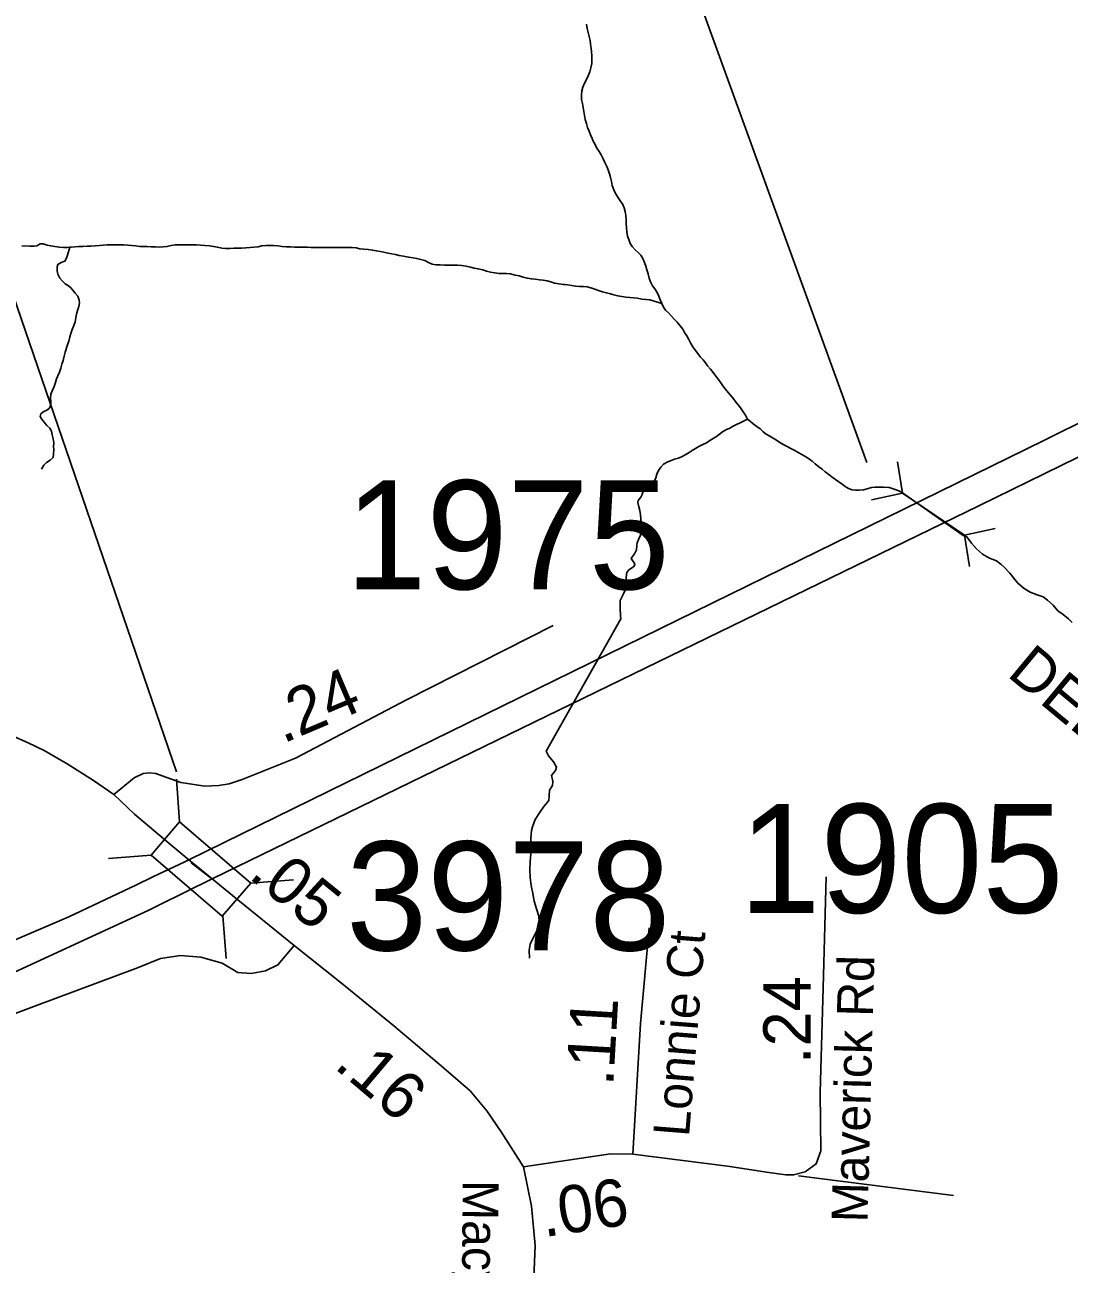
# Model space of a CAD drawing. Extents: x 1662474 to 1856135, y 779280 to 917889.
# Drawn here: x 1693574 to 1696332, y 852722 to 855998 of the extents above; entities that cross this region are included whole.
import ezdxf

# ---------------------------------------------------------------- set-up
doc = ezdxf.new("R2010")
doc.units = 0
for name, color, linetype in [('Cogo Default Point CELL', 7, 'Continuous'), ('Exist Hydrographic Creek Single Shore', 7, 'Continuous'), ('Exist Hydrographic River Shore Label', 7, 'Continuous'), ('Exist Road Non-System Type 51', 7, 'Continuous'), ('Exist Road Primary Interstate Divided Center Attributed', 7, 'Continuous'), ('Exist Road Primary Interstate Structure Culvert CELL', 7, 'Continuous'), ('Exist Road Primary Interstate Structure Culvert Number Label', 7, 'Continuous'), ('Exist Road Primary US Service Attributed', 7, 'Continuous'), ('Exist Road Secondary Mileage Tenths English Label', 7, 'Continuous'), ('Exist Road Secondary Structure Standard Bridge CELL', 7, 'Continuous'), ('Exist Road Secondary Structure Standard Bridge Number Label', 7, 'Continuous'), ('Exist Road Secondary Type 51 Attributed', 7, 'Continuous'), ('Exist Road Secondary Type 51 Label', 7, 'Continuous'), ('Prop DGN Element Guardrail', 7, 'Continuous')]:
    doc.layers.add(name, color=color, linetype=linetype)

msp = doc.modelspace()

# ---------------------------------------------------------------- linework, layer by layer
at = {"layer": 'Exist Hydrographic Creek Single Shore'}
for points in [[(1695057.8, 855999.1), (1695059.2, 855988.3), (1695061.4, 855977.8), (1695064.2, 855966.8), (1695066.9, 855956), (1695068, 855946.8), (1695069.8, 855936.1), (1695070.9, 855926.1), (1695071.9, 855915.9), (1695071.6, 855906.7), (1695071.1, 855895.1), (1695069, 855884.4), (1695065.9, 855873.1), (1695061.4, 855862.6), (1695056.6, 855851.8)], [(1695056.6, 855851.8), (1695051.9, 855843.2), (1695047.5, 855832.7), (1695044.9, 855823.2), (1695044, 855811.4), (1695044.6, 855800.4), (1695046.6, 855789.9), (1695048.2, 855779.6), (1695050.4, 855768.4), (1695052.2, 855758.4), (1695054.2, 855747.6), (1695057.1, 855737.1), (1695060.4, 855726.4), (1695064, 855716.9), (1695068, 855706.9), (1695072.1, 855697.5), (1695075.2, 855690.4), (1695080, 855681.2), (1695084.8, 855672.1), (1695090.5, 855662.9), (1695095.8, 855653.7), (1695101.5, 855643.7), (1695105.8, 855634), (1695110.8, 855623.5), (1695114.4, 855614.6), (1695118.4, 855603.8), (1695121, 855594.1), (1695123, 855583.9), (1695125.6, 855573.1), (1695129.4, 855561.3), (1695134.4, 855551.6), (1695140.4, 855542.1), (1695146.6, 855532.9), (1695152.5, 855524.3), (1695157.1, 855514.3), (1695159.8, 855504.1), (1695160.9, 855493.8), (1695161.9, 855482.8), (1695162.1, 855472.8), (1695163.2, 855461.6), (1695164.2, 855450.2), (1695166.1, 855439.2), (1695168.8, 855430.1), (1695172.9, 855419.8), (1695177.6, 855412.2), (1695185.5, 855402.8), (1695194.1, 855396.2), (1695201, 855388.6), (1695206.5, 855380.2), (1695210.8, 855369.9), (1695214.4, 855360), (1695217, 855350.6), (1695220.1, 855339.5), (1695222.5, 855328.2), (1695226.5, 855318.5), (1695231.5, 855308.3), (1695238.2, 855299.9), (1695243.8, 855289.9), (1695248.2, 855280.4), (1695251.9, 855271.2), (1695256.1, 855261.1)], [(1693692.5, 855410.1), (1693685.6, 855409.6), (1693675.6, 855409.6), (1693664.9, 855410.1), (1693653.4, 855411.7), (1693642.4, 855413.5), (1693632.6, 855415.6), (1693622.4, 855419.1), (1693614.5, 855418.5), (1693605.6, 855413.5), (1693598.2, 855412.8), (1693587.2, 855412.8), (1693576.5, 855413.2), (1693565.4, 855413)], [(1694190, 855410.9), (1694178.8, 855410.1), (1694168.8, 855409.3), (1694157.5, 855408.6), (1694146.5, 855407.2), (1694136.2, 855407.5), (1694126, 855407.5), (1694115, 855406.7), (1694104, 855406.9), (1694093.8, 855407.8), (1694082.5, 855409.9), (1694072.2, 855412.2), (1694061.1, 855413.5), (1694049.6, 855414.1), (1694038.1, 855415.6), (1694026.8, 855416.7), (1694016.6, 855416.7), (1694005.5, 855416.4), (1693993.5, 855415.9), (1693982.8, 855415.9), (1693971.1, 855415.9), (1693960.1, 855414.1), (1693949.1, 855411.7), (1693938.9, 855410.9), (1693928.6, 855410.4), (1693918.6, 855410.6), (1693907.1, 855411.4), (1693896.4, 855411.9), (1693887.1, 855411.9), (1693877.2, 855412.2), (1693866.8, 855413.5), (1693855.6, 855414.8), (1693846, 855415.1), (1693834.1, 855415.9), (1693822.9, 855416.1), (1693812.6, 855415.9), (1693802.6, 855415.9), (1693791.6, 855415.9), (1693780.9, 855415.1), (1693770.9, 855414.3), (1693759.9, 855413.2), (1693748.4, 855413), (1693738.1, 855412.8), (1693726.9, 855412.2), (1693716.6, 855412.2), (1693706.4, 855410.9), (1693696.1, 855410.4), (1693692.5, 855410.1)], [(1695256.1, 855261.1), (1695224.9, 855271.2), (1695214.4, 855272.1), (1695203.6, 855273.1), (1695192.4, 855274.9), (1695181.9, 855276), (1695171.6, 855276.8), (1695161.6, 855278.1), (1695150.6, 855279.9), (1695139.9, 855281.2), (1695129.9, 855283.9), (1695120.8, 855286.8), (1695109.9, 855289.4), (1695100, 855291.8), (1695089, 855295.2), (1695079.5, 855298.8), (1695069.2, 855302.8), (1695058.8, 855305.4), (1695049.2, 855306.4), (1695039.1, 855306.4), (1695029.1, 855306.7), (1695018.4, 855308.8), (1695007.4, 855310.6), (1695000, 855311.2), (1694996, 855311.7), (1694984.8, 855313), (1694973.2, 855315.1), (1694963.2, 855318.2), (1694953.5, 855321.4), (1694943.2, 855323), (1694932.8, 855323.8), (1694922, 855325.4), (1694911.8, 855326.1), (1694901.5, 855328), (1694890.5, 855331.1), (1694879.5, 855334), (1694868.8, 855336.1), (1694856.9, 855339.2), (1694845.9, 855340.1), (1694836, 855340.3), (1694825.8, 855340.3), (1694815, 855342.1), (1694803.9, 855344.2), (1694792.9, 855346.3), (1694783.5, 855349.8), (1694770.9, 855352.6), (1694760.9, 855355), (1694750.9, 855357.4), (1694739.4, 855359.8), (1694727.5, 855361.8), (1694716.2, 855362.9), (1694704.8, 855362.9), (1694692.6, 855362.9), (1694681.9, 855362.9), (1694671.1, 855363.1), (1694659.6, 855363.1), (1694649.4, 855365.2), (1694639.6, 855369.7), (1694630.1, 855374.7), (1694619.6, 855377.8), (1694608.9, 855379.9), (1694599.5, 855382.1), (1694587.1, 855383.6), (1694574.2, 855386.2), (1694562.8, 855388.3), (1694553, 855390.4), (1694543.6, 855392.2), (1694532.8, 855394.6), (1694522.2, 855396.8), (1694512.4, 855398.6), (1694502.6, 855400.1), (1694491.9, 855402), (1694480.6, 855404.1), (1694469.5, 855404.4), (1694459, 855405.4), (1694449.1, 855408), (1694438.6, 855409.3), (1694427.9, 855409.3), (1694417.9, 855409.3), (1694405.5, 855409.3), (1694394.8, 855408.8), (1694384, 855408.8), (1694372.8, 855408.8), (1694362.8, 855408.8), (1694352.2, 855408.8), (1694341.8, 855409.1), (1694330.2, 855409.3), (1694319.4, 855410.1), (1694309, 855410.1), (1694298.1, 855410.1), (1694286.1, 855410.4), (1694275.9, 855410.6), (1694264, 855411.2), (1694253.9, 855411.7), (1694242, 855413.5), (1694231, 855414.8), (1694221.5, 855414.8), (1694210.8, 855414.8), (1694199.5, 855413.2), (1694190, 855410.9)], [(1693692.5, 855410.1), (1693686.4, 855389.1), (1693683.2, 855379.1), (1693679.4, 855372.9), (1693669.6, 855369.2), (1693661.2, 855364.7), (1693659.1, 855358.4), (1693658.9, 855347.6), (1693661.2, 855338.8), (1693666.2, 855328.5), (1693673, 855320.1), (1693680.4, 855312.8), (1693689.2, 855307.5), (1693694.5, 855303.8), (1693700.9, 855296.2), (1693707.1, 855288.6), (1693713.4, 855280.4), (1693717.6, 855270.2), (1693718.4, 855262.9), (1693716.6, 855252.9), (1693712.6, 855242.9), (1693709.8, 855232.7), (1693708.5, 855223), (1693707.1, 855212.5), (1693703.5, 855202.8), (1693699.2, 855192.3), (1693695.6, 855182.3), (1693693, 855172.9), (1693689.9, 855161.8), (1693686.6, 855152.1), (1693680.6, 855132.2), (1693677.5, 855121.9), (1693674.6, 855110.9), (1693671.8, 855101.2), (1693668.9, 855090.7), (1693665.4, 855079.9), (1693661.2, 855069.8), (1693657.8, 855062.1), (1693654.9, 855052.4), (1693651.5, 855041.9), (1693646.5, 855031.9), (1693642, 855021.9), (1693641.8, 855012.2), (1693642.6, 855001.5), (1693642.6, 854999.9), (1693641.5, 854991.2), (1693637.6, 854983.9), (1693631.5, 854979.7), (1693622.1, 854975.2), (1693616.1, 854969.8), (1693614.5, 854962.6), (1693618.1, 854956.1), (1693624.8, 854947.4), (1693632.1, 854939), (1693640, 854932.2), (1693643.9, 854923.6), (1693645.5, 854914.4), (1693648.6, 854903.9), (1693650.5, 854893.4), (1693649.6, 854883.1), (1693649.9, 854874.2), (1693649.6, 854863.7), (1693648.4, 854854.5), (1693640.8, 854847.2), (1693630.8, 854841.1), (1693623.6, 854834.1), (1693618.1, 854823.8)], [(1695256.1, 855261.1), (1695260.6, 855251.6), (1695265.9, 855243.2), (1695274.5, 855235.6), (1695282.1, 855227.7), (1695288.9, 855220.1), (1695296.5, 855211.7), (1695304.6, 855202.2), (1695311.5, 855193.3), (1695316.2, 855184.9), (1695322.5, 855175.5), (1695327.8, 855166.1), (1695333, 855155.8), (1695338.5, 855146.6), (1695344.9, 855137.4), (1695351.9, 855129.3), (1695357.8, 855120.6), (1695365.2, 855112.8), (1695371.9, 855104.1), (1695377.4, 855096.5), (1695384.8, 855087.3), (1695391.8, 855078.9), (1695399.1, 855069.4), (1695405.8, 855060), (1695412.2, 855051.4), (1695417.2, 855043.8), (1695423.6, 855035.3), (1695431.5, 855026.1), (1695437.8, 855018.8), (1695446.1, 855009.1), (1695453, 854999.9), (1695458.8, 854992.3), (1695465.5, 854983.1), (1695471.6, 854975), (1695477.4, 854966.1), (1695482.9, 854955.8)], [(1695482.9, 854955.8), (1695463.5, 854946.1), (1695454, 854941.6), (1695444.9, 854937.2), (1695435.9, 854931.9), (1695425.6, 854927.5), (1695416.8, 854922.2), (1695408.4, 854915.9), (1695400.5, 854910.1), (1695391.8, 854904.6), (1695383.4, 854898.9), (1695374.2, 854892.8), (1695364.8, 854888.4), (1695354.5, 854883.1), (1695345.4, 854877.9), (1695336.1, 854872.6), (1695328.9, 854867.9), (1695319.6, 854862.4), (1695310.1, 854856.6), (1695300.5, 854852.9), (1695290.2, 854849.5), (1695280.8, 854845.9), (1695270.9, 854842.2), (1695260.9, 854836.9), (1695253.8, 854829.1), (1695247.2, 854820.1), (1695243, 854810.4), (1695240.9, 854800.7), (1695236.8, 854792.3), (1695229.6, 854784.9), (1695222, 854777.1), (1695212, 854771.8), (1695206.8, 854766.1), (1695204.1, 854756.1), (1695200.8, 854749.5), (1695193.9, 854740.9), (1695192.9, 854735.4), (1695195.8, 854724.3), (1695198.4, 854714.4), (1695200, 854703.1), (1695200.5, 854692.8), (1695201.8, 854681.8), (1695202, 854670.6), (1695201.5, 854660.6), (1695199.8, 854649.2), (1695196, 854639.1), (1695191.2, 854629.1), (1695190.5, 854622), (1695189.8, 854610.7), (1695184.8, 854601.5), (1695175.5, 854587.3), (1695178.8, 854582.4), (1695184.8, 854573.4), (1695182.9, 854567.1), (1695179.2, 854563.4), (1695169.5, 854557.7), (1695163.8, 854550.6), (1695163, 854546.1), (1695161.6, 854524.6), (1695159.2, 854504.1), (1695154.9, 854493.6), (1695146.6, 854476.3), (1695145.9, 854456.6), (1695147.2, 854435.4), (1695147.8, 854427.8), (1694950.4, 854077.9), (1694957.2, 854066.1), (1694970.6, 854049.8), (1694978.1, 854035.7), (1694975.2, 854027.2), (1694964.5, 854013.6), (1694966.4, 854006.6), (1694968.5, 853997.9), (1694967.4, 853987.9), (1694959.9, 853975.3), (1694959.2, 853960.6), (1694957.5, 853947.8), (1694945.1, 853932.2), (1694933, 853915.4), (1694922, 853897.6), (1694914.9, 853877.9), (1694912.2, 853868.2), (1694910, 853848), (1694910, 853826.5), (1694910.2, 853806.8), (1694908.4, 853786.9), (1694907.9, 853765.1), (1694908.6, 853744.1), (1694910.8, 853723.6), (1694915.2, 853702.4), (1694918.9, 853681.9), (1694925.4, 853661.9), (1694931.8, 853642.2), (1694932.2, 853626), (1694930.4, 853611), (1694926.5, 853603.4), (1694916.8, 853585.3), (1694908.4, 853568.2), (1694906.2, 853552.2), (1694906.5, 853531.5)], [(1695482.9, 854955.8), (1695490.8, 854949.8), (1695497.6, 854943.2), (1695507.2, 854935.9), (1695516.2, 854930.1), (1695524.4, 854922.2), (1695531.8, 854916.2), (1695541.6, 854910.9), (1695550.9, 854905.7), (1695559.5, 854899.9), (1695568.5, 854893.6), (1695578.9, 854887.8), (1695587.1, 854883.1), (1695595.5, 854878.6), (1695605.5, 854873.4), (1695616.2, 854867.6), (1695626.5, 854861.9), (1695636.6, 854855.8), (1695646.6, 854850.1), (1695653.8, 854844.6), (1695661.6, 854837.7), (1695670.8, 854829.6), (1695680, 854823), (1695688.1, 854816.4), (1695697.2, 854809.6), (1695706.2, 854802.6), (1695715.1, 854796.5), (1695724.1, 854789.7), (1695732.5, 854783.4), (1695740.4, 854777.6), (1695749.5, 854772.4), (1695759, 854768.9), (1695767.6, 854767.9), (1695777.6, 854767.9), (1695788.9, 854768.9), (1695798.6, 854771.6), (1695809.9, 854774.8), (1695819.6, 854775.8), (1695831.1, 854776.3), (1695842.1, 854776.1), (1695856.6, 854774.8), (1695870.5, 854770.5), (1695882.1, 854765.8), (1695891.8, 854761.3), (1696052.4, 854648.5), (1696061.6, 854644.6), (1696074.5, 854627.8), (1696087.9, 854612.8), (1696103.6, 854598.9), (1696121.6, 854588.6), (1696140.6, 854581.3), (1696151.9, 854572.6), (1696161, 854564.8), (1696175.2, 854549), (1696188.9, 854531.9), (1696197, 854522.2), (1696213.8, 854508.3), (1696229.5, 854498.4), (1696247.4, 854491.2), (1696263.4, 854485.8), (1696275.2, 854477.1), (1696290.1, 854463.8), (1696302.8, 854449), (1696316.4, 854439.3), (1696330.9, 854428), (1696340.2, 854418.3)]]:
    msp.add_lwpolyline(points, dxfattribs=at)
at = {"layer": 'Exist Road Non-System Type 51'}
for p, q in [((1694012.9, 853783.4), (1694069.9, 853738.9)), ((1696027.2, 852903.7), (1695617.4, 852956.4))]:
    msp.add_line(p, q, dxfattribs=at)
at = {"layer": 'Exist Road Primary Interstate Divided Center Attributed'}
for points in [[(1699122.5, 855992.3), (1698989.8, 855972.1), (1698944.2, 855965.1), (1698711.6, 855925.3), (1698425.8, 855858.6), (1698146.8, 855778.9), (1697854.5, 855672.6), (1697593.2, 855550.5), (1697383.8, 855445.9), (1696950.6, 855236.6), (1696845.9, 855184.2), (1696522.3, 855027.2), (1696265.2, 854898.8), (1694007, 853791.3)], [(1694068.7, 853740.5), (1696095.4, 854727), (1696525.5, 854938.2), (1697112.2, 855231.6), (1697810.6, 855565.9), (1698206.5, 855709), (1698453.4, 855787.5), (1698593.8, 855820.2), (1698895.7, 855882.8), (1698977.9, 855894.5), (1699057, 855905.7), (1699105.6, 855910.2)], [(1694007, 853791.3), (1693996, 853785.8), (1693912.2, 853745.8), (1693867.1, 853724.3), (1693690.1, 853640.2), (1693511.6, 853563.8), (1693344.1, 853498.2), (1693154.7, 853432.7), (1692969, 853370.8), (1692750.4, 853312.6), (1692513, 853261.8)], [(1692509.8, 853172.8), (1692795.7, 853241.7), (1692907.4, 853265.5), (1693027.2, 853305.3), (1693132.1, 853339.7), (1693280.6, 853392.1), (1693522.1, 853482.6), (1693900.9, 853658.2), (1693929.8, 853672.3), (1694068.7, 853740.5)]]:
    msp.add_lwpolyline(points, dxfattribs=at)
at = {"layer": 'Exist Road Primary Interstate Structure Culvert CELL'}
for p, q in [((1695878.6, 854842.5), (1695891.9, 854760.3)), ((1695810.5, 854742.6), (1695891.9, 854760.3)), ((1695891.9, 854760.3), (1696055.8, 854648.6)), ((1696137.2, 854666.3), (1696055.8, 854648.6)), ((1696069, 854566.3), (1696055.8, 854648.6))]:
    msp.add_line(p, q, dxfattribs=at)
at = {"layer": 'Exist Road Primary Interstate Structure Culvert Number Label'}
msp.add_line((1695797.7, 854841), (1694894.4, 857334), dxfattribs=at)
at = {"layer": 'Exist Road Primary US Service Attributed'}
for points in [[(1693809, 853963.4), (1693862.9, 854008.1), (1693885.9, 854019.2), (1693903.1, 854021.1), (1693920.2, 854019.2), (1693936.5, 854013.4), (1693986.1, 853995.3), (1694049, 853985.7), (1694085.9, 853987.3), (1694113.3, 853992.3), (1694147.5, 854003.2), (1694288.5, 854060), (1694581.7, 854214.3), (1694969.5, 854409.9)], [(1694284.9, 853564.3), (1694242.3, 853513.8), (1694209.6, 853497.5), (1694171.3, 853490.3), (1694136.2, 853493.4), (1694095.4, 853517.9), (1694038.3, 853534.2), (1693985.2, 853538.3), (1693932.2, 853530.1), (1693871, 853505.6), (1693597.6, 853403.7), (1693316.1, 853297.6), (1693038.6, 853212), (1692704, 853126.4), (1692506.4, 853077)]]:
    msp.add_lwpolyline(points, dxfattribs=at)
at = {"layer": 'Exist Road Secondary Structure Standard Bridge CELL'}
for p, q in [((1693974, 854004), (1693982.6, 853891.2)), ((1693794.4, 853794.6), (1693907.2, 853803.3)), ((1694170.4, 853729.4), (1694283.3, 853738.1)), ((1694096.8, 853643.5), (1694105.4, 853530.7))]:
    msp.add_line(p, q, dxfattribs=at)
msp.add_lwpolyline([(1693982.6, 853891.2), (1694170.8, 853729.8), (1694095.4, 853641.9), (1693907.2, 853803.3)], close=True, dxfattribs=at)
at = {"layer": 'Exist Road Secondary Structure Standard Bridge Number Label'}
msp.add_line((1693974.4, 854023.7), (1693306.2, 855972.5), dxfattribs=at)
at = {"layer": 'Exist Road Secondary Type 51 Attributed'}
for points in [[(1693809, 853963.4), (1693755.5, 854000.3), (1693685.8, 854044.4), (1693624.5, 854079.6), (1693582.9, 854100.5), (1693491.6, 854140.3), (1693390.3, 854176.4), (1693269, 854214.9), (1693117.8, 854262), (1692962.5, 854299.1), (1692854.8, 854319.3), (1692785.1, 854332.8), (1692743.3, 854343.6), (1692693.6, 854360.6), (1692657.8, 854373.3), (1692610.2, 854394.3), (1692554.6, 854424.5)], [(1694007, 853791.3), (1693954.2, 853835.4), (1693863.2, 853911.4), (1693809, 853963.4)], [(1694068.7, 853740.5), (1694039.6, 853764.4), (1694007, 853791.3)], [(1695180, 853013.3), (1695430.1, 852981.2), (1695538.9, 852964.8), (1695584.1, 852958.6), (1695604.6, 852958.6), (1695635.4, 852966.8), (1695664.1, 852987.4), (1695676.4, 853022.2), (1695674.4, 853176.1), (1695682.6, 853453.1), (1695690.8, 853746.5)], [(1694284.9, 853564.3), (1694122.3, 853696.8), (1694068.7, 853740.5)], [(1695180, 853013.3), (1695200.2, 853358.7), (1695222.8, 853611.1)], [(1694890.7, 852979.5), (1694832.3, 853072), (1694793.7, 853127.5), (1694750.3, 853180.5), (1694673.9, 853246.5), (1694548.5, 853352.5), (1694410.3, 853464.9), (1694284.9, 853564.3)], [(1694890.7, 852979.5), (1695121, 853014), (1695180, 853013.3)], [(1694881.5, 851945.6), (1694907.5, 852425), (1694922, 852772.2), (1694912.4, 852875.8), (1694890.7, 852979.5)]]:
    msp.add_lwpolyline(points, dxfattribs=at)

# ---------------------------------------------------------------- texts
at = {"layer": 'Cogo Default Point CELL'}
for s, p in [('1975', (1694420.6, 854506)), ('1905', (1695460.9, 853650.8)), ('3978', (1694422.4, 853551.7))]:
    msp.add_text(s, height=288, dxfattribs=at).set_placement(p)
at = {"layer": 'Exist Hydrographic River Shore Label'}
msp.add_text('DEEP', height=114.83, rotation=320.2993, dxfattribs=at).set_placement((1696165.2, 854278.6))
at = {"layer": 'Exist Road Secondary Mileage Tenths English Label'}
for rotation, p in [(23.0062, (1694255.4, 854097.4)), (90, (1695649.3, 853251.3))]:
    msp.add_text('.24', height=125, rotation=rotation, dxfattribs=at).set_placement(p)
at = {"layer": 'Exist Road Secondary Type 51 Label'}
for s, rotation, p in [('Lonnie Ct', 85.437, (1695328.1, 853057.4)), ('Maverick Rd', 88.5302, (1695799.7, 852832.1)), ('Macy Grove Rd', 269.6349, (1694730.4, 852945))]:
    msp.add_text(s, height=95, rotation=rotation, dxfattribs=at).set_placement(p)
at = {"layer": 'Prop DGN Element Guardrail'}
for s, rotation, p in [('.05', 320.8224, (1694161.7, 853745.3)), ('.11', 86.6519, (1695127.8, 853192)), ('.16', 319.7751, (1694387.5, 853243.1)), ('.06', 8.5361, (1694945, 852793.8))]:
    msp.add_text(s, height=125, rotation=rotation, dxfattribs=at).set_placement(p)

doc.saveas('drawing.dxf')
